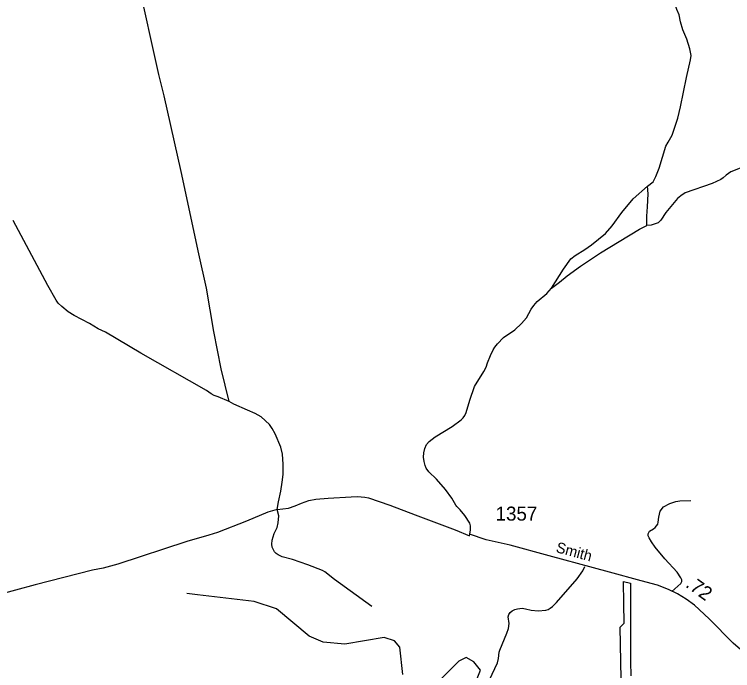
# Model space of a CAD drawing. Extents: x 2104537 to 2336408, y 34176 to 229611.
# Drawn here: x 2175459 to 2181869, y 88550 to 94408 of the extents above; entities that cross this region are included whole.
import ezdxf

# ---------------------------------------------------------------- set-up
doc = ezdxf.new("R2010")
doc.units = 0
for name, color, linetype in [('Exist Boundary Political City Limit New', 7, 'Continuous'), ('Exist Hydrographic Misc Water Feature', 7, 'Continuous'), ('Exist Road Non-System Type 51', 7, 'Continuous'), ('Exist Road Secondary Mileage Hundredths English Label', 7, 'Continuous'), ('Exist Road Secondary Type 51 Attributed', 7, 'Continuous'), ('Exist Road Secondary Type 51 Label', 7, 'Continuous'), ('Exist Road Secondary Type 51 Number Label', 7, 'Continuous'), ('Map Preparation Boundary City Limit Buffer Line', 7, 'Continuous')]:
    doc.layers.add(name, color=color, linetype=linetype)

msp = doc.modelspace()

# ---------------------------------------------------------------- linework, layer by layer
at = {"layer": 'Exist Boundary Political City Limit New'}
msp.add_lwpolyline([(2180875.5, 88476.7), (2180865.8, 88937.3), (2180901.5, 88975.4), (2180898.5, 89148.5), (2180896.8, 89347), (2180957.8, 89331.7), (2180958.2, 89129.4), (2180958.2, 88870.9), (2180958, 88629.3), (2180959.5, 88503.6)], dxfattribs=at)
at = {"layer": 'Exist Hydrographic Misc Water Feature'}
msp.add_line((2177094.8, 89226.7), (2176998.4, 89238.1), dxfattribs=at)
for points in [[(2178926.3, 88515), (2178900.5, 88758.4), (2178850.4, 88815.1), (2178758.4, 88846.4), (2178408.3, 88787.5), (2178216.4, 88804.4), (2178091.3, 88859.3), (2177798.3, 89101.2), (2177598.4, 89167.4), (2177094.8, 89226.7)], [(2179527.3, 88326.3), (2179618.3, 88554.2), (2179559.3, 88627.5), (2179492.4, 88668.2), (2179425.4, 88633.4), (2179251.3, 88459.5)]]:
    msp.add_lwpolyline(points, dxfattribs=at)
at = {"layer": 'Exist Road Non-System Type 51'}
for points in [[(2177377.2, 90951.9), (2177306, 91243.6), (2177241, 91576.5), (2177173, 91963.6), (2177105.2, 92271.2), (2176948.8, 93006.2), (2176796.8, 93679.1), (2176749.5, 93870.8), (2176562.6, 94719.7), (2176437.5, 95240.9), (2176143.6, 96529)], [(2181109.4, 92873.1), (2181159.2, 92913.5), (2181184.9, 92960.4), (2181214.4, 93035.9), (2181274.6, 93231.7), (2181293.1, 93268.3), (2181328.7, 93328.4), (2181379.7, 93482.6), (2181403, 93582.8), (2181457.5, 93843.1), (2181494.5, 94001.4), (2181498.3, 94039.3), (2181488.1, 94101.3), (2181461.5, 94185.3), (2181425, 94271), (2181404.5, 94340.8), (2181392.1, 94402.8), (2181371.8, 94450.6), (2181359.8, 94488.4), (2181355.6, 94518.5), (2181362.9, 94610.6), (2181370.7, 94648.6), (2181389.7, 94812.6)], [(2182614.6, 93318.1), (2182450.9, 93271.3), (2182410.9, 93263), (2182369.1, 93240.7), (2182329.3, 93202.4), (2182261.5, 93162.1), (2182173.7, 93129.6), (2181854.6, 93001.6), (2181812.8, 92973.4), (2181785, 92949.2), (2181762.9, 92935), (2181687.2, 92898.7), (2181445.7, 92815.2), (2181405.8, 92788.9), (2181377.9, 92764.9), (2181272.7, 92640.1), (2181229.2, 92570.8), (2181203.3, 92547.9), (2181143.5, 92525.4), (2181103.4, 92523.2)], [(2180252.9, 91964.1), (2180359.8, 92134.8), (2180425.2, 92227.2), (2180463.2, 92255.4), (2180550.8, 92309.9), (2180608.6, 92350.2), (2180734, 92451), (2180793.5, 92519.2), (2180880.8, 92637.9), (2180981.4, 92761.4), (2181109.4, 92873.1)], [(2181103.4, 92523.2), (2181103, 92605.2), (2181110.5, 92689.3), (2181115.7, 92805.2), (2181109.4, 92873.1)], [(2177377.2, 90951.9), (2177279.2, 90993.4), (2177243, 91005.3), (2177215.1, 91021.3), (2177173, 91051.3), (2176587.6, 91385.1), (2176273.5, 91570.9), (2176207.3, 91601.8), (2176131, 91649.4), (2175992.5, 91718.5), (2175940.4, 91752.1), (2175883.5, 91799.8), (2175851.3, 91831.3), (2175831.2, 91856.3), (2175757.7, 91989.1), (2175449.6, 92569.3)], [(2180252.9, 91964.1), (2180324.5, 92016.5), (2180392.3, 92075), (2180511.7, 92159.7), (2180691.1, 92278.8), (2180856.3, 92381.8), (2181037.4, 92490.3), (2181103.4, 92523.2)], [(2179522, 89753.2), (2179529.8, 89803.2), (2179529.6, 89843.3), (2179523.5, 89865.1), (2179479.2, 89934.8), (2179438.9, 89986.8), (2179408.9, 90014.6), (2179398.7, 90028.6), (2179362.4, 90088.6), (2179308.2, 90168.4), (2179226, 90257.9), (2179157.7, 90325.9), (2179135.7, 90357.8), (2179125.3, 90381.6), (2179115.2, 90417.9), (2179111.3, 90455.7), (2179113.1, 90495.7), (2179123, 90533.2), (2179138.8, 90568), (2179159.7, 90595.8), (2179214.6, 90636.1), (2179366.3, 90730.6), (2179448.2, 90789.1), (2179463.9, 90805.2), (2179479.8, 90827.2), (2179491.7, 90853.2), (2179523.4, 90965.1), (2179565.1, 91085.4), (2179650.4, 91219.9), (2179670.5, 91259.9), (2179682.1, 91297.7), (2179707.9, 91361.8), (2179731.9, 91414.2), (2179745.8, 91438.2), (2179769.7, 91468.2), (2179823.6, 91522.3), (2179925.1, 91592.7), (2179984.8, 91648.5), (2180030.5, 91698.8), (2180072.4, 91776.2), (2180093.9, 91809.2), (2180125.6, 91845.4), (2180211.2, 91915.9), (2180252.9, 91964.1)], [(2177804.7, 89989.2), (2177816.6, 90057.2), (2177838.1, 90153.2), (2177849.8, 90233.4), (2177857.7, 90301.1), (2177859.5, 90393.3), (2177851, 90481.4), (2177836.8, 90545.3), (2177786.6, 90663.4), (2177760.3, 90711.2), (2177736.1, 90747.1), (2177662, 90816.7), (2177607.7, 90846.7), (2177539.7, 90874.6), (2177417.4, 90930.1), (2177377.2, 90951.9)], [(2177804.7, 89989.2), (2177905, 90001.3), (2177964.8, 90021.5), (2178022.7, 90046), (2178088.4, 90068), (2178148.7, 90080.3), (2178258.5, 90090.6), (2178464.4, 90101.4), (2178522.5, 90103.6), (2178586.7, 90099.7), (2178620.4, 90093.8), (2178810.7, 90026.8), (2179035.1, 89939.5), (2179393.7, 89806.5), (2179522, 89753.2)], [(2181326, 89257.4), (2181405.8, 89329.3), (2181415.7, 89345.5), (2181415.6, 89359.6), (2181407.4, 89377.5), (2181373.3, 89429.3), (2181264.7, 89548.9), (2181177.2, 89653.6), (2181144.3, 89698.9), (2181124.3, 89734.4), (2181116.2, 89754.5), (2181116.1, 89770.6), (2181127.8, 89796.6), (2181162, 89814.7), (2181177.6, 89826.8), (2181201.8, 89856.9), (2181205.8, 89876.8), (2181209.3, 89920.7), (2181223.1, 89974.9), (2181253, 90011.1), (2181309.1, 90041.5), (2181361.9, 90060.1), (2181397.1, 90065.7), (2181494.9, 90068.1)], [(2177804.7, 89989.2), (2177722.9, 89963.9), (2177531.4, 89883.6), (2177271.2, 89784.6), (2177194.6, 89758.2), (2176999.6, 89701.9), (2176381.9, 89501.9), (2176250.9, 89464.4), (2176156.8, 89446.2), (2175644.1, 89316.1), (2175115.3, 89172.4), (2174984.7, 89132.9), (2174924.1, 89103.9), (2174883.6, 89080.8), (2174788.5, 89014.7), (2174680.9, 88930.8), (2174278.2, 88586.6)], [(2178650.2, 89122.1), (2178317.3, 89364.8), (2178229, 89432.4), (2178208.9, 89444.6), (2178078.6, 89494), (2177940.4, 89541.3), (2177850.4, 89567.4), (2177814.3, 89583.1), (2177796.1, 89595), (2177780.4, 89611), (2177760.1, 89651.1), (2177758, 89678.7), (2177760.1, 89715.1), (2177777.6, 89775.1), (2177803.6, 89829.1), (2177813.2, 89869.3), (2177821, 89933.1), (2177804.7, 89989.2)], [(2179698.5, 88467.3), (2179771.4, 88620.7), (2179780, 88657.7), (2179786, 88715.3), (2179791.3, 88732.6), (2179855.3, 88886.2), (2179868.8, 88926), (2179874.6, 88970.1), (2179866.6, 89032), (2179872.6, 89052.2), (2179884.4, 89070), (2179902.4, 89084.1), (2179926.3, 89096.4), (2179950.3, 89102.5), (2179992.4, 89106.6), (2180022.2, 89102.8), (2180070.5, 89088.7), (2180134.3, 89082.9), (2180202.4, 89091.4), (2180222.5, 89097.3), (2180242.4, 89107.4), (2180262.4, 89123.4), (2180296.3, 89159.5), (2180483.4, 89370.4), (2180531.1, 89442.3), (2180549.2, 89480.4)]]:
    msp.add_lwpolyline(points, dxfattribs=at)
at = {"layer": 'Exist Road Secondary Type 51 Attributed'}
msp.add_lwpolyline([(2182847.7, 88066.6), (2182711.8, 88160.6), (2182410.2, 88373.5), (2182182.2, 88540.9), (2182025, 88665.1), (2181873, 88796.9), (2181660.1, 89012.4), (2181528.3, 89134.1), (2181454.8, 89187.4), (2181376.3, 89235.5), (2181297.7, 89273.6), (2181198.9, 89314.1), (2181051.9, 89352.2), (2180770.6, 89428.2), (2180626.2, 89468.8), (2180230.8, 89575.3), (2179883.6, 89671.6), (2179669.9, 89717.5), (2179521.3, 89767.9)], dxfattribs=at)
at = {"layer": 'Map Preparation Boundary City Limit Buffer Line'}
msp.add_lwpolyline([(2180875.5, 88476.7), (2180865.8, 88937.3), (2180901.5, 88975.4), (2180898.5, 89148.5), (2180896.8, 89347), (2180957.8, 89331.7), (2180958.2, 89129.4), (2180958.2, 88870.9), (2180958, 88629.3), (2180959.5, 88503.6)], dxfattribs=at)

# ---------------------------------------------------------------- texts
at = {"layer": 'Exist Road Secondary Mileage Hundredths English Label'}
msp.add_text('.72', height=125, rotation=324.07791, dxfattribs=at).set_placement((2181441.4, 89303.5))
at = {"layer": 'Exist Road Secondary Type 51 Label'}
msp.add_text('Smith', height=95, rotation=344.90579, dxfattribs=at).set_placement((2180286.3, 89609))
at = {"layer": 'Exist Road Secondary Type 51 Number Label'}
msp.add_text('1357', height=125, dxfattribs=at).set_placement((2179754.1, 89889.2))

doc.saveas('drawing.dxf')
